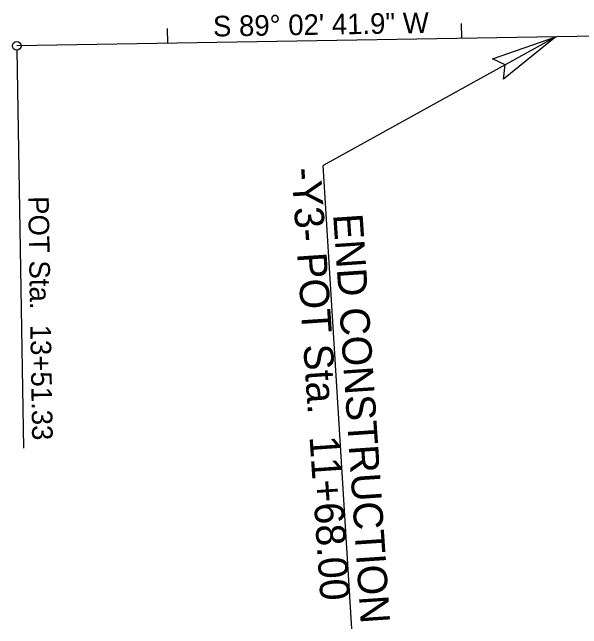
# Model space of a CAD drawing. Extents: x 1778969 to 1790720, y 807089 to 817794.
# Drawn here: x 1780639.9 to 1780833.5, y 811067.7 to 811277.2 of the extents above; entities that cross this region are included whole.
import ezdxf

# ---------------------------------------------------------------- set-up
doc = ezdxf.new("R2010")
doc.units = 0
for name, color, linetype in [('Prop Horizontal Alignment', 7, 'Continuous'), ('Prop Horizontal Alignment Direction Label', 7, 'Continuous'), ('Prop Horizontal Alignment Station Label', 7, 'Continuous'), ('Prop Horizontal Alignment Tick Small', 7, 'Continuous'), ('Prop Terminator CELL', 7, 'Continuous')]:
    doc.layers.add(name, color=color, linetype=linetype)

msp = doc.modelspace()

# ---------------------------------------------------------------- linework, layer by layer
at = {"layer": 'Prop Horizontal Alignment'}
msp.add_line((1780992.71, 811271.66), (1780641.43, 811265.8), dxfattribs=at)
at = {"layer": 'Prop Horizontal Alignment Station Label'}
for p, q in [((1780824.74, 811268.86), (1780745.54, 811225.14)), ((1780641.45, 811264.3), (1780643.71, 811129.08)), ((1780755.38, 811067.71), (1780745.54, 811225.14))]:
    msp.add_line(p, q, dxfattribs=at)
msp.add_circle((1780641.43, 811265.8), 1.5, dxfattribs=at)
at = {"layer": 'Prop Horizontal Alignment Tick Small'}
for p, q in [((1780792.74, 811268.33), (1780792.66, 811273.33)), ((1780692.75, 811266.66), (1780692.67, 811271.66))]:
    msp.add_line(p, q, dxfattribs=at)
at = {"layer": 'Prop Terminator CELL'}
msp.add_lwpolyline([(1780803.16, 811261.38), (1780824.74, 811268.86), (1780806.86, 811254.42), (1780807.45, 811259.31)], close=True, dxfattribs=at)

# ---------------------------------------------------------------- texts
at = {"layer": 'Prop Horizontal Alignment Direction Label'}
msp.add_text('S 89%%d 02\' 41.9" W', height=7, rotation=0.955, dxfattribs=at).set_placement((1780708.2, 811268.95))
at = {"layer": 'Prop Horizontal Alignment Station Label'}
for s, height, rotation, p in [('-Y3- POT Sta.  11+68.00', 10, 273.8629, (1780734.78, 811224.17)), ('POT Sta.  13+51.33', 7, 270.955, (1780645.3, 811214.64)), ('END CONSTRUCTION', 10, 273.8629, (1780748.98, 811208.46))]:
    msp.add_text(s, height=height, rotation=rotation, dxfattribs=at).set_placement(p)

doc.saveas('drawing.dxf')
